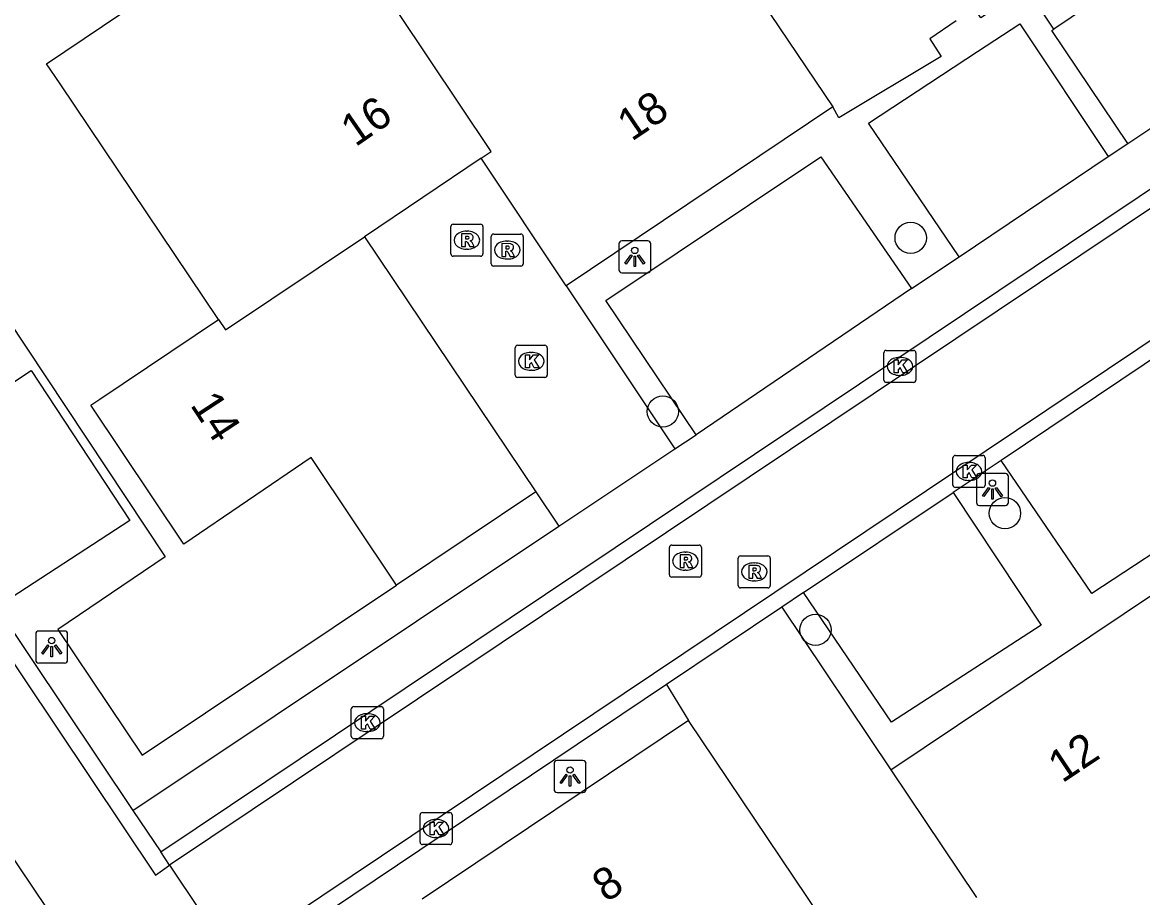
# Model space of a CAD drawing. Extents: x 158797 to 159887, y 384318 to 385255.
# Drawn here: x 159000.14 to 159035.1, y 384563.59 to 384590.9 of the extents above; entities that cross this region are included whole.
import ezdxf

# ---------------------------------------------------------------- set-up
doc = ezdxf.new("R2010")
doc.units = 0
for name, color, linetype in [('IMGEO_Boom', 7, 'Continuous'), ('IMGEO_Groenvoorziening', 7, 'Continuous'), ('IMGEO_Haag', 7, 'Continuous'), ('IMGEO_Kolk', 7, 'Continuous'), ('IMGEO_Lichtpunt', 7, 'Continuous'), ('IMGEO_Pand', 7, 'Continuous'), ('IMGEO_Pand_nummerreeks', 7, 'Continuous'), ('IMGEO_Parkeervlak_open', 7, 'Continuous'), ('IMGEO_Rijbaan_lokaal_open', 7, 'Continuous'), ('IMGEO_Rioolput', 7, 'Continuous'), ('IMGEO_Voetpad_gesloten', 7, 'Continuous'), ('IMGEO_Voetpad_open', 7, 'Continuous')]:
    doc.layers.add(name, color=color, linetype=linetype)

msp = doc.modelspace()

# ---------------------------------------------------------------- linework, layer by layer
at = {"layer": 'IMGEO_Boom'}
for centre in [(159027.86, 384584.174), (159020.126, 384578.756), (159030.802, 384575.584), (159024.89, 384571.945)]:
    msp.add_circle(centre, 0.489, dxfattribs=at)
at = {"layer": 'IMGEO_Groenvoorziening'}
msp.add_lwpolyline([(159020.242, 384570.24), (159020.93, 384569.121)], dxfattribs=at)
at = {"layer": 'IMGEO_Haag'}
for points in [[(159032.33, 384590.682), (159031.479, 384591.969), (159030.048, 384591.036), (159029.856, 384591.326)], [(159029.279, 384590.943), (159028.462, 384590.38), (159028.81, 384589.831), (159025.622, 384587.919), (159025.426, 384588.263)], [(158994.627, 384589.282), (158999.663, 384581.653), (159004.596, 384574.226), (159001.247, 384571.951), (159003.878, 384568.032), (159011.818, 384573.343)], [(159017.113, 384582.673), (159020.499, 384577.589)], [(159016.161, 384576.248), (159016.881, 384575.176)], [(159023.843, 384572.657), (159027.243, 384567.576)]]:
    msp.add_lwpolyline(points, dxfattribs=at)
at = {"layer": 'IMGEO_Kolk'}
for p, q in [((159015.518, 384579.895), (159015.518, 384580.747)), ((159015.593, 384580.821), (159016.445, 384580.821)), ((159016.006, 384580.601), (159016.031, 384580.601)), ((159016.519, 384580.747), (159016.519, 384579.895)), ((159027.024, 384579.738), (159027.024, 384580.59)), ((159027.099, 384580.664), (159027.951, 384580.664)), ((159028.025, 384580.59), (159028.025, 384579.738)), ((159027.512, 384580.444), (159027.537, 384580.444)), ((159016.445, 384579.821), (159015.593, 384579.821)), ((159016.029, 384580.041), (159016.004, 384580.041)), ((159027.535, 384579.884), (159027.51, 384579.884)), ((159027.951, 384579.664), (159027.099, 384579.664)), ((159029.255, 384577.387), (159030.107, 384577.387)), ((159029.18, 384576.461), (159029.18, 384577.313)), ((159029.668, 384577.167), (159029.693, 384577.167)), ((159030.181, 384577.313), (159030.181, 384576.461)), ((159030.107, 384576.387), (159029.255, 384576.387)), ((159029.691, 384576.607), (159029.666, 384576.607)), ((159010.404, 384568.624), (159010.404, 384569.476)), ((159010.479, 384569.55), (159011.331, 384569.55)), ((159010.892, 384569.33), (159010.917, 384569.33)), ((159011.405, 384569.476), (159011.405, 384568.624)), ((159010.915, 384568.77), (159010.89, 384568.77)), ((159011.331, 384568.55), (159010.479, 384568.55)), ((159012.548, 384565.321), (159012.548, 384566.173)), ((159012.623, 384566.247), (159013.475, 384566.247)), ((159013.549, 384566.173), (159013.549, 384565.321)), ((159013.036, 384566.027), (159013.061, 384566.027)), ((159013.059, 384565.467), (159013.034, 384565.467)), ((159013.475, 384565.247), (159012.623, 384565.247))]:
    msp.add_line(p, q, dxfattribs=at)
for points in [[(159015.518, 384579.895), (159015.518, 384580.747)], [(159015.593, 384580.821), (159016.445, 384580.821)], [(159015.839, 384580.521), (159015.962, 384580.521), (159015.962, 384580.37), (159016.092, 384580.521), (159016.256, 384580.521), (159016.11, 384580.37), (159016.263, 384580.121), (159016.111, 384580.121), (159016.026, 384580.285), (159015.962, 384580.218), (159015.962, 384580.121), (159015.839, 384580.121), (159015.839, 384580.521)], [(159016.519, 384580.747), (159016.519, 384579.895)], [(159027.024, 384579.738), (159027.024, 384580.59)], [(159027.099, 384580.664), (159027.951, 384580.664)], [(159028.025, 384580.59), (159028.025, 384579.738)], [(159027.345, 384580.364), (159027.468, 384580.364), (159027.468, 384580.213), (159027.598, 384580.364), (159027.762, 384580.364), (159027.616, 384580.213), (159027.769, 384579.964), (159027.617, 384579.964), (159027.532, 384580.128), (159027.468, 384580.061), (159027.468, 384579.964), (159027.345, 384579.964), (159027.345, 384580.364)], [(159016.445, 384579.821), (159015.593, 384579.821)], [(159027.951, 384579.664), (159027.099, 384579.664)], [(159029.255, 384577.387), (159030.107, 384577.387)], [(159029.18, 384576.461), (159029.18, 384577.313)], [(159029.501, 384577.087), (159029.624, 384577.087), (159029.624, 384576.936), (159029.754, 384577.087), (159029.918, 384577.087), (159029.772, 384576.936), (159029.925, 384576.687), (159029.773, 384576.687), (159029.688, 384576.851), (159029.624, 384576.784), (159029.624, 384576.687), (159029.501, 384576.687), (159029.501, 384577.087)], [(159030.181, 384577.313), (159030.181, 384576.461)], [(159030.107, 384576.387), (159029.255, 384576.387)], [(159010.404, 384568.624), (159010.404, 384569.476)], [(159010.479, 384569.55), (159011.331, 384569.55)], [(159011.405, 384569.476), (159011.405, 384568.624)], [(159010.725, 384569.25), (159010.848, 384569.25), (159010.848, 384569.099), (159010.978, 384569.25), (159011.142, 384569.25), (159010.996, 384569.099), (159011.149, 384568.85), (159010.997, 384568.85), (159010.912, 384569.014), (159010.848, 384568.947), (159010.848, 384568.85), (159010.725, 384568.85), (159010.725, 384569.25)], [(159011.331, 384568.55), (159010.479, 384568.55)], [(159012.548, 384565.321), (159012.548, 384566.173)], [(159012.623, 384566.247), (159013.475, 384566.247)], [(159013.549, 384566.173), (159013.549, 384565.321)], [(159012.869, 384565.947), (159012.992, 384565.947), (159012.992, 384565.796), (159013.122, 384565.947), (159013.286, 384565.947), (159013.14, 384565.796), (159013.293, 384565.547), (159013.141, 384565.547), (159013.056, 384565.711), (159012.992, 384565.644), (159012.992, 384565.547), (159012.869, 384565.547), (159012.869, 384565.947)], [(159013.475, 384565.247), (159012.623, 384565.247)]]:
    msp.add_lwpolyline(points, dxfattribs=at)
for centre, start, end in [((159015.595, 384580.745), 91.552, 178.448), ((159015.595, 384580.745), 91.552, 178.448), ((159016.443, 384580.745), 1.552, 88.448), ((159016.443, 384580.745), 1.552, 88.448), ((159027.101, 384580.588), 91.552, 178.448), ((159027.101, 384580.588), 91.552, 178.448), ((159027.949, 384580.588), 1.552, 88.448), ((159027.949, 384580.588), 1.552, 88.448), ((159015.595, 384579.897), 181.552, 268.448), ((159015.595, 384579.897), 181.552, 268.448), ((159016.443, 384579.897), 271.552, 358.448), ((159016.443, 384579.897), 271.552, 358.448), ((159027.101, 384579.74), 181.552, 268.448), ((159027.101, 384579.74), 181.552, 268.448), ((159027.949, 384579.74), 271.552, 358.448), ((159027.949, 384579.74), 271.552, 358.448), ((159029.257, 384577.311), 91.552, 178.448), ((159029.257, 384577.311), 91.552, 178.448), ((159030.105, 384577.311), 1.552, 88.448), ((159030.105, 384577.311), 1.552, 88.448), ((159029.257, 384576.463), 181.552, 268.448), ((159029.257, 384576.463), 181.552, 268.448), ((159030.105, 384576.463), 271.552, 358.448), ((159030.105, 384576.463), 271.552, 358.448), ((159010.481, 384569.474), 91.552, 178.448), ((159010.481, 384569.474), 91.552, 178.448), ((159011.329, 384569.474), 1.552, 88.448), ((159011.329, 384569.474), 1.552, 88.448), ((159010.481, 384568.626), 181.552, 268.448), ((159010.481, 384568.626), 181.552, 268.448), ((159011.329, 384568.626), 271.552, 358.448), ((159011.329, 384568.626), 271.552, 358.448), ((159012.625, 384566.171), 91.552, 178.448), ((159012.625, 384566.171), 91.552, 178.448), ((159013.473, 384566.171), 1.552, 88.448), ((159013.473, 384566.171), 1.552, 88.448), ((159012.625, 384565.323), 181.552, 268.448), ((159012.625, 384565.323), 181.552, 268.448), ((159013.473, 384565.323), 271.552, 358.448), ((159013.473, 384565.323), 271.552, 358.448)]:
    msp.add_arc(centre, 0.0765, start, end, dxfattribs=at)
for centre, major_axis, ratio, start_param, end_param in [((159016.005, 384580.321), (-0.387, 0.002), 0.722429, 4.712389, 7.853982), ((159016.03, 384580.321), (-0.39, 0.002), 0.717154, 1.570796, 4.712389), ((159027.511, 384580.164), (-0.387, 0.002), 0.722429, 4.712389, 7.853982), ((159027.536, 384580.164), (-0.39, 0.002), 0.717154, 1.570796, 4.712389), ((159029.667, 384576.887), (-0.387, 0.002), 0.722429, 4.712389, 7.853982), ((159029.692, 384576.887), (-0.39, 0.002), 0.717154, 1.570796, 4.712389), ((159010.891, 384569.05), (-0.387, 0.002), 0.722429, 4.712389, 7.853982), ((159010.916, 384569.05), (-0.39, 0.002), 0.717154, 1.570796, 4.712389), ((159013.035, 384565.747), (-0.387, 0.002), 0.722429, 4.712389, 7.853982), ((159013.06, 384565.747), (-0.39, 0.002), 0.717154, 1.570796, 4.712389)]:
    msp.add_ellipse(centre, major_axis=major_axis, ratio=ratio, start_param=start_param, end_param=end_param, dxfattribs=at)
at = {"layer": 'IMGEO_Lichtpunt'}
for p, q in [((159018.752, 384583.984), (159018.752, 384583.177)), ((159018.752, 384583.984), (159018.752, 384583.177)), ((159019.654, 384584.079), (159018.846, 384584.079)), ((159019.654, 384584.079), (159018.846, 384584.079)), ((159019.748, 384583.177), (159019.748, 384583.984)), ((159019.748, 384583.177), (159019.748, 384583.984)), ((159018.846, 384583.083), (159019.654, 384583.083)), ((159018.846, 384583.083), (159019.654, 384583.083)), ((159029.913, 384576.726), (159029.913, 384575.919)), ((159029.913, 384576.726), (159029.913, 384575.919)), ((159030.815, 384576.821), (159030.007, 384576.821)), ((159030.815, 384576.821), (159030.007, 384576.821)), ((159030.909, 384575.919), (159030.909, 384576.726)), ((159030.909, 384575.919), (159030.909, 384576.726)), ((159030.007, 384575.825), (159030.815, 384575.825)), ((159030.007, 384575.825), (159030.815, 384575.825)), ((159000.555, 384571.812), (159000.555, 384571.005)), ((159000.555, 384571.812), (159000.555, 384571.005)), ((159001.457, 384571.907), (159000.649, 384571.907)), ((159001.457, 384571.907), (159000.649, 384571.907)), ((159001.551, 384571.005), (159001.551, 384571.812)), ((159001.551, 384571.005), (159001.551, 384571.812)), ((159000.649, 384570.911), (159001.457, 384570.911)), ((159000.649, 384570.911), (159001.457, 384570.911)), ((159016.732, 384567.775), (159016.732, 384566.968)), ((159016.732, 384567.775), (159016.732, 384566.968)), ((159017.634, 384567.87), (159016.826, 384567.87)), ((159017.634, 384567.87), (159016.826, 384567.87)), ((159017.728, 384566.968), (159017.728, 384567.775)), ((159017.728, 384566.968), (159017.728, 384567.775)), ((159016.826, 384566.874), (159017.634, 384566.874)), ((159016.826, 384566.874), (159017.634, 384566.874))]:
    msp.add_line(p, q, dxfattribs=at)
for points in [[(159019.126, 384583.648), (159019.165, 384583.62), (159018.977, 384583.358), (159018.939, 384583.385), (159019.126, 384583.648)], [(159019.338, 384583.62), (159019.376, 384583.647), (159019.563, 384583.385), (159019.524, 384583.357), (159019.338, 384583.62)], [(159019.228, 384583.6), (159019.275, 384583.6), (159019.275, 384583.278), (159019.228, 384583.278), (159019.228, 384583.6)], [(159030.287, 384576.39), (159030.326, 384576.362), (159030.138, 384576.1), (159030.1, 384576.127), (159030.287, 384576.39)], [(159030.389, 384576.342), (159030.436, 384576.342), (159030.436, 384576.02), (159030.389, 384576.02), (159030.389, 384576.342)], [(159030.499, 384576.362), (159030.537, 384576.389), (159030.724, 384576.127), (159030.685, 384576.099), (159030.499, 384576.362)], [(159000.929, 384571.476), (159000.968, 384571.448), (159000.78, 384571.186), (159000.742, 384571.213), (159000.929, 384571.476)], [(159001.031, 384571.428), (159001.078, 384571.428), (159001.078, 384571.106), (159001.031, 384571.106), (159001.031, 384571.428)], [(159001.141, 384571.448), (159001.179, 384571.475), (159001.366, 384571.213), (159001.327, 384571.185), (159001.141, 384571.448)], [(159017.106, 384567.439), (159017.145, 384567.411), (159016.957, 384567.149), (159016.919, 384567.176), (159017.106, 384567.439)], [(159017.208, 384567.391), (159017.255, 384567.391), (159017.255, 384567.069), (159017.208, 384567.069), (159017.208, 384567.391)], [(159017.318, 384567.411), (159017.356, 384567.438), (159017.543, 384567.176), (159017.504, 384567.148), (159017.318, 384567.411)]]:
    msp.add_lwpolyline(points, dxfattribs=at)
for centre in [(159019.251, 384583.782), (159030.412, 384576.524), (159001.054, 384571.61), (159017.231, 384567.573)]:
    msp.add_circle(centre, 0.0994, dxfattribs=at)
for centre, start, end in [((159018.846, 384583.984), 90, 180), ((159018.846, 384583.984), 90, 180), ((159019.654, 384583.984), 0, 90), ((159019.654, 384583.984), 0, 90), ((159018.846, 384583.177), 180, 270), ((159018.846, 384583.177), 180, 270), ((159019.654, 384583.177), 270, 0), ((159019.654, 384583.177), 270, 360), ((159030.007, 384576.726), 90, 180), ((159030.007, 384576.726), 90, 180), ((159030.815, 384576.726), 0, 90), ((159030.815, 384576.726), 0, 90), ((159030.007, 384575.919), 180, 270), ((159030.007, 384575.919), 180, 270), ((159030.815, 384575.919), 270, 0), ((159030.815, 384575.919), 270, 360), ((159000.649, 384571.812), 90, 180), ((159000.649, 384571.812), 90, 180), ((159001.457, 384571.812), 0, 90), ((159001.457, 384571.812), 0, 90), ((159000.649, 384571.005), 180, 270), ((159000.649, 384571.005), 180, 270), ((159001.457, 384571.005), 270, 0), ((159001.457, 384571.005), 270, 360), ((159016.826, 384567.775), 90, 180), ((159016.826, 384567.775), 90, 180), ((159017.634, 384567.775), 0, 90), ((159017.634, 384567.775), 0, 90), ((159016.826, 384566.968), 180, 270), ((159016.826, 384566.968), 180, 270), ((159017.634, 384566.968), 270, 0), ((159017.634, 384566.968), 270, 360)]:
    msp.add_arc(centre, 0.0946, start, end, dxfattribs=at)
at = {"layer": 'IMGEO_Pand'}
for points in [[(159019.597, 384596.406), (159019.831, 384596.563), (159025.426, 384588.263)], [(159006.264, 384581.629), (159001.316, 384588.977), (159000.893, 384589.604), (159007.918, 384594.332), (159009.206, 384595.199)], [(159014.458, 384586.658), (159014.774, 384586.87), (159011.866, 384591.203)], [(159025.426, 384588.263), (159017.113, 384582.673)], [(159014.458, 384586.658), (159010.814, 384584.21)], [(159017.113, 384582.673), (159014.458, 384586.658)], [(159006.264, 384581.629), (159006.482, 384581.304), (159010.814, 384584.21)], [(159010.814, 384584.21), (159016.161, 384576.248)], [(159011.818, 384573.343), (159009.149, 384577.32), (159005.18, 384574.623), (159002.277, 384578.957), (159002.555, 384579.143), (159006.264, 384581.629)], [(159016.161, 384576.248), (159011.818, 384573.343)], [(159027.243, 384567.576), (159035.559, 384573.156)], [(159020.93, 384569.121), (159012.619, 384563.544)], [(159026.279, 384561.149), (159020.93, 384569.121)], [(159027.243, 384567.576), (159029.917, 384563.59)]]:
    msp.add_lwpolyline(points, dxfattribs=at)
at = {"layer": 'IMGEO_Parkeervlak_open'}
for points in [[(159029.375, 384583.578), (159026.544, 384587.754), (159029.95, 384589.986), (159031.265, 384590.847), (159034.025, 384586.712)], [(159021.161, 384578.03), (159018.352, 384582.219), (159025.053, 384586.703), (159027.888, 384582.598)], [(159037.392, 384581.73), (159040.236, 384577.488), (159033.518, 384573.074), (159030.689, 384577.229)], [(158996.208, 384577.249), (159000.418, 384580.037), (159003.493, 384575.359), (158999.33, 384572.653)], [(159029.183, 384576.233), (159031.929, 384572.094), (159027.263, 384569.064), (159024.514, 384573.115)]]:
    msp.add_lwpolyline(points, dxfattribs=at)
at = {"layer": 'IMGEO_Rijbaan_lokaal_open'}
for points in [[(158985.854, 384591.845), (159004.292, 384564.294), (159004.736, 384564.6)], [(159004.46, 384565.018), (159039.336, 384588.373)], [(159039.621, 384587.954), (159004.736, 384564.6)], [(159006.646, 384561.748), (159041.545, 384585.132)], [(159037.392, 384581.73), (159030.689, 384577.229)], [(159030.689, 384577.229), (159029.183, 384576.233)], [(159024.514, 384573.115), (159029.183, 384576.233)], [(159024.514, 384573.115), (159023.843, 384572.657)], [(158999.33, 384572.653), (159003.587, 384566.313)], [(159023.843, 384572.657), (159020.242, 384570.24)], [(159020.242, 384570.24), (159006.939, 384561.31)], [(158998.676, 384566.552), (159028.191, 384522.653), (159028.718, 384521.856)], [(159003.587, 384566.313), (159004.46, 384565.018)], [(159004.736, 384564.6), (159004.46, 384565.018)], [(159004.736, 384564.6), (159006.646, 384561.748)]]:
    msp.add_lwpolyline(points, dxfattribs=at)
at = {"layer": 'IMGEO_Rioolput'}
for p, q in [((159013.509, 384583.675), (159013.509, 384584.527)), ((159013.584, 384584.601), (159014.436, 384584.601)), ((159013.997, 384584.381), (159014.022, 384584.381)), ((159014.51, 384584.527), (159014.51, 384583.675)), ((159014.769, 384583.368), (159014.769, 384584.22)), ((159014.844, 384584.294), (159015.696, 384584.294)), ((159015.257, 384584.074), (159015.282, 384584.074)), ((159015.77, 384584.22), (159015.77, 384583.368)), ((159014.02, 384583.821), (159013.995, 384583.821)), ((159014.436, 384583.601), (159013.584, 384583.601)), ((159015.696, 384583.294), (159014.844, 384583.294)), ((159015.28, 384583.514), (159015.255, 384583.514)), ((159020.406, 384574.588), (159021.258, 384574.588)), ((159020.331, 384573.662), (159020.331, 384574.514)), ((159020.819, 384574.368), (159020.844, 384574.368)), ((159021.332, 384574.514), (159021.332, 384573.662)), ((159022.552, 384574.253), (159023.404, 384574.253)), ((159022.477, 384573.327), (159022.477, 384574.179)), ((159022.965, 384574.033), (159022.99, 384574.033)), ((159023.478, 384574.179), (159023.478, 384573.327)), ((159021.258, 384573.588), (159020.406, 384573.588)), ((159020.842, 384573.808), (159020.817, 384573.808)), ((159023.404, 384573.253), (159022.552, 384573.253)), ((159022.988, 384573.473), (159022.963, 384573.473))]:
    msp.add_line(p, q, dxfattribs=at)
for points in [[(159013.509, 384583.675), (159013.509, 384584.527)], [(159013.584, 384584.601), (159014.436, 384584.601)], [(159014.51, 384584.527), (159014.51, 384583.675)], [(159014.098, 384584.299), (159013.846, 384584.301), (159013.846, 384583.901)], [(159013.846, 384583.901), (159013.97, 384583.901), (159013.97, 384584.063), (159013.981, 384584.063)], [(159014.024, 384584.22), (159013.97, 384584.22), (159013.97, 384584.139)], [(159013.97, 384584.139), (159014.022, 384584.139)], [(159014.028, 384584.034), (159014.099, 384583.901), (159014.239, 384583.901), (159014.174, 384584.027)], [(159014.769, 384583.368), (159014.769, 384584.22)], [(159014.844, 384584.294), (159015.696, 384584.294)], [(159015.358, 384583.992), (159015.106, 384583.994), (159015.106, 384583.594)], [(159015.77, 384584.22), (159015.77, 384583.368)], [(159015.106, 384583.594), (159015.23, 384583.594), (159015.23, 384583.756), (159015.241, 384583.756)], [(159015.284, 384583.913), (159015.23, 384583.913), (159015.23, 384583.832)], [(159015.23, 384583.832), (159015.282, 384583.832)], [(159015.288, 384583.727), (159015.359, 384583.594), (159015.499, 384583.594), (159015.434, 384583.72)], [(159014.436, 384583.601), (159013.584, 384583.601)], [(159015.696, 384583.294), (159014.844, 384583.294)], [(159020.406, 384574.588), (159021.258, 384574.588)], [(159020.331, 384573.662), (159020.331, 384574.514)], [(159020.92, 384574.286), (159020.668, 384574.288), (159020.668, 384573.888)], [(159020.846, 384574.207), (159020.792, 384574.207), (159020.792, 384574.126)], [(159021.332, 384574.514), (159021.332, 384573.662)], [(159022.552, 384574.253), (159023.404, 384574.253)], [(159020.668, 384573.888), (159020.792, 384573.888), (159020.792, 384574.05), (159020.803, 384574.05)], [(159020.792, 384574.126), (159020.844, 384574.126)], [(159020.85, 384574.021), (159020.921, 384573.888), (159021.061, 384573.888), (159020.996, 384574.014)], [(159022.477, 384573.327), (159022.477, 384574.179)], [(159023.066, 384573.951), (159022.814, 384573.953), (159022.814, 384573.553)], [(159022.992, 384573.872), (159022.938, 384573.872), (159022.938, 384573.791)], [(159023.478, 384574.179), (159023.478, 384573.327)], [(159021.258, 384573.588), (159020.406, 384573.588)], [(159022.814, 384573.553), (159022.938, 384573.553), (159022.938, 384573.715), (159022.949, 384573.715)], [(159022.938, 384573.791), (159022.99, 384573.791)], [(159022.996, 384573.686), (159023.067, 384573.553), (159023.207, 384573.553), (159023.142, 384573.679)], [(159023.404, 384573.253), (159022.552, 384573.253)]]:
    msp.add_lwpolyline(points, dxfattribs=at)
for centre, radius, start, end in [((159013.586, 384584.525), 0.0765, 91.552, 178.448), ((159013.586, 384584.525), 0.0765, 91.552, 178.448), ((159014.434, 384584.525), 0.0765, 1.552, 88.448), ((159014.434, 384584.525), 0.0765, 1.552, 88.448), ((159013.98, 384584.01), 0.0533, 26.0293, 88.6989), ((159014.006, 384584.328), 0.19, 274.7715, 282.9687), ((159014.03, 384584.124), 0.0964, 77.0061, 93.1865), ((159014.044, 384584.181), 0.0378, 276.6634, 79.6772), ((159014.097, 384584.189), 0.109, 350.3612, 89.416), ((159014.095, 384584.189), 0.112, 277.5842, 350.9817), ((159014.079, 384583.974), 0.108, 29.5134, 73.7905), ((159014.846, 384584.218), 0.0765, 91.552, 178.448), ((159014.846, 384584.218), 0.0765, 91.552, 178.448), ((159015.357, 384583.882), 0.109, 350.3612, 89.416), ((159015.694, 384584.218), 0.0765, 1.552, 88.448), ((159015.694, 384584.218), 0.0765, 1.552, 88.448), ((159013.586, 384583.677), 0.0765, 181.552, 268.448), ((159013.586, 384583.677), 0.0765, 181.552, 268.448), ((159014.434, 384583.677), 0.0765, 271.552, 358.448), ((159014.434, 384583.677), 0.0765, 271.552, 358.448), ((159015.24, 384583.703), 0.0533, 26.0293, 88.6989), ((159015.266, 384584.021), 0.19, 274.7715, 282.9687), ((159015.29, 384583.817), 0.0964, 77.0061, 93.1865), ((159015.304, 384583.874), 0.0378, 276.6634, 79.6772), ((159015.355, 384583.882), 0.112, 277.5842, 350.9817), ((159015.339, 384583.667), 0.108, 29.5134, 73.7905), ((159014.846, 384583.37), 0.0765, 181.552, 268.448), ((159014.846, 384583.37), 0.0765, 181.552, 268.448), ((159015.694, 384583.37), 0.0765, 271.552, 358.448), ((159015.694, 384583.37), 0.0765, 271.552, 358.448), ((159020.408, 384574.512), 0.0765, 91.552, 178.448), ((159020.408, 384574.512), 0.0765, 91.552, 178.448), ((159021.256, 384574.512), 0.0765, 1.552, 88.448), ((159021.256, 384574.512), 0.0765, 1.552, 88.448), ((159020.852, 384574.111), 0.0964, 77.0061, 93.1865), ((159020.866, 384574.168), 0.0378, 276.6634, 79.6772), ((159020.919, 384574.176), 0.109, 350.3612, 89.416), ((159022.554, 384574.177), 0.0765, 91.552, 178.448), ((159022.554, 384574.177), 0.0765, 91.552, 178.448), ((159023.402, 384574.177), 0.0765, 1.552, 88.448), ((159023.402, 384574.177), 0.0765, 1.552, 88.448), ((159020.802, 384573.997), 0.0533, 26.0293, 88.6989), ((159020.828, 384574.315), 0.19, 274.7715, 282.9687), ((159020.917, 384574.176), 0.112, 277.5842, 350.9817), ((159020.901, 384573.961), 0.108, 29.5134, 73.7905), ((159022.998, 384573.776), 0.0964, 77.0061, 93.1865), ((159023.012, 384573.833), 0.0378, 276.6634, 79.6772), ((159023.065, 384573.841), 0.109, 350.3612, 89.416), ((159020.408, 384573.664), 0.0765, 181.552, 268.448), ((159020.408, 384573.664), 0.0765, 181.552, 268.448), ((159021.256, 384573.664), 0.0765, 271.552, 358.448), ((159021.256, 384573.664), 0.0765, 271.552, 358.448), ((159022.948, 384573.662), 0.0533, 26.0293, 88.6989), ((159022.974, 384573.98), 0.19, 274.7715, 282.9687), ((159023.063, 384573.841), 0.112, 277.5842, 350.9817), ((159023.047, 384573.626), 0.108, 29.5134, 73.7905), ((159022.554, 384573.329), 0.0765, 181.552, 268.448), ((159022.554, 384573.329), 0.0765, 181.552, 268.448), ((159023.402, 384573.329), 0.0765, 271.552, 358.448), ((159023.402, 384573.329), 0.0765, 271.552, 358.448)]:
    msp.add_arc(centre, radius, start, end, dxfattribs=at)
for centre, major_axis, ratio, start_param, end_param in [((159013.996, 384584.101), (-0.387, 0.002), 0.722429, 4.712389, 7.853982), ((159014.021, 384584.101), (-0.39, 0.002), 0.717154, 1.570796, 4.712389), ((159015.256, 384583.794), (-0.387, 0.002), 0.722429, 4.712389, 7.853982), ((159015.281, 384583.794), (-0.39, 0.002), 0.717154, 1.570796, 4.712389), ((159020.818, 384574.088), (-0.387, 0.002), 0.722429, 4.712389, 7.853982), ((159020.843, 384574.088), (-0.39, 0.002), 0.717154, 1.570796, 4.712389), ((159022.964, 384573.753), (-0.387, 0.002), 0.722429, 4.712389, 7.853982), ((159022.989, 384573.753), (-0.39, 0.002), 0.717154, 1.570796, 4.712389)]:
    msp.add_ellipse(centre, major_axis=major_axis, ratio=ratio, start_param=start_param, end_param=end_param, dxfattribs=at)
at = {"layer": 'IMGEO_Voetpad_gesloten'}
for points in [[(158982.865, 384586.399), (158981.067, 384585.23), (158976.14, 384592.72), (158981.937, 384596.604), (158981.382, 384597.442), (159004.598, 384613.022), (159006.263, 384610.544), (159008.75, 384612.205), (159013.241, 384605.599), (159022.342, 384611.7), (159027.935, 384603.411), (159030.42, 384605.073), (159031.514, 384603.428), (159034.009, 384605.081), (159037.342, 384600.126), (159040.686, 384602.342), (159043.434, 384598.175), (159032.33, 384590.682)], [(159034.636, 384587.118), (159032.265, 384590.638), (159032.33, 384590.682)], [(159034.636, 384587.118), (159037.135, 384588.782)]]:
    msp.add_lwpolyline(points, dxfattribs=at)
at = {"layer": 'IMGEO_Voetpad_open'}
for points in [[(159034.025, 384586.712), (159034.636, 384587.118)], [(159029.375, 384583.578), (159034.025, 384586.712)], [(159027.888, 384582.598), (159029.375, 384583.578)], [(159027.888, 384582.598), (159021.161, 384578.03)], [(159020.499, 384577.589), (159021.161, 384578.03)], [(159016.881, 384575.176), (159020.499, 384577.589)], [(159003.587, 384566.313), (159016.881, 384575.176)]]:
    msp.add_lwpolyline(points, dxfattribs=at)

# ---------------------------------------------------------------- texts
at = {"layer": 'IMGEO_Pand_nummerreeks'}
for s, rotation, p in [('16', 34.6353, (159010.532, 384586.992)), ('18', 34.0485, (159019.152, 384587.164)), ('14', 303.2335, (159005.358, 384578.962)), ('12', 33.6326, (159032.589, 384567.148)), ('8', 33.3633, (159018.357, 384563.422))]:
    msp.add_text(s, height=1, rotation=rotation, dxfattribs=at).set_placement(p)

doc.saveas('drawing.dxf')
